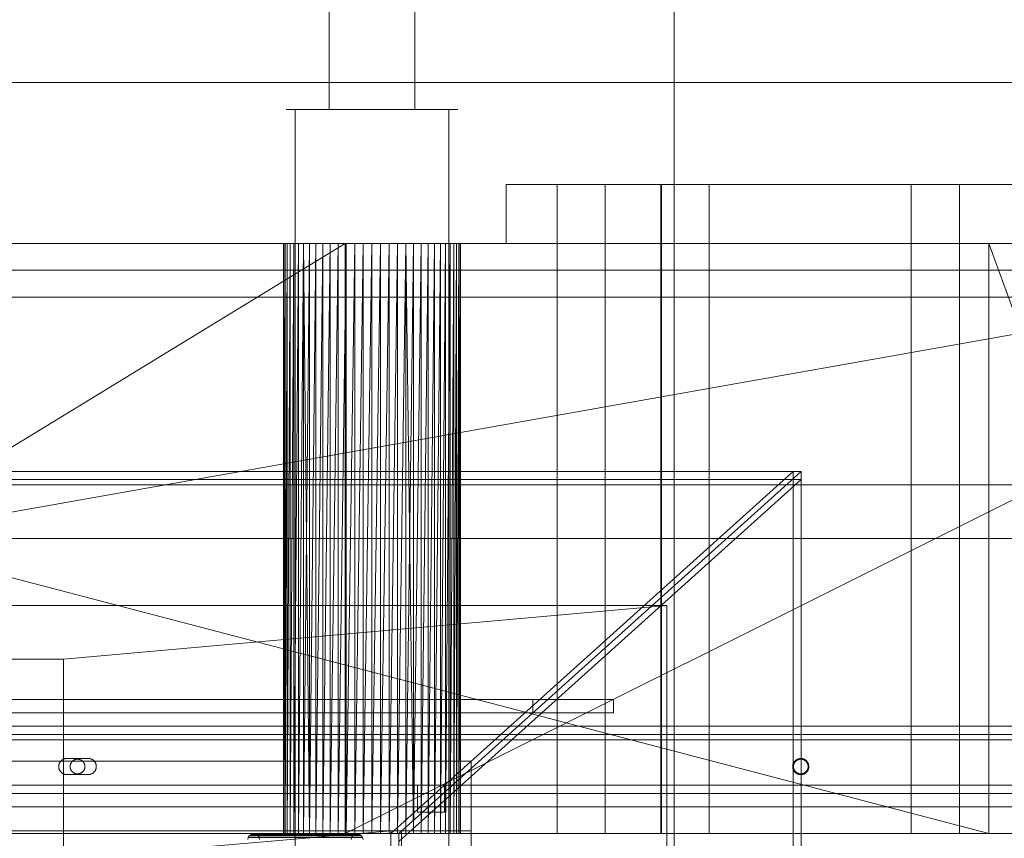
# Model space of a CAD drawing. Header units: millimetres. Extents: x -2233 to 61924, y -68080 to 6847.
# Tile 619 of 656: x 24909 to 25276, y -17792 to -17487. Entities that reach past the tile are written whole.
import ezdxf

# ---------------------------------------------------------------- set-up
doc = ezdxf.new("R2010")
doc.units = ezdxf.units.MM
for name, color, linetype, lineweight in [('COTAS_P', 1, 'Continuous', 0), ('superior_briquetadora', 7, 'Continuous', 0), ('superior_C02-briq', 7, 'Continuous', 0), ('superior_C05', 7, 'Continuous', 0)]:
    doc.layers.add(name, color=color, linetype=linetype, lineweight=lineweight)
doc.dimstyles.new('R19_100', dxfattribs={"dimtxt": 250, "dimasz": 150, "dimexe": 150, "dimexo": 80, "dimgap": 100, "dimtad": 1, "dimtih": 1, "dimtoh": 1, "dimdsep": 46, "dimcen": 0.09, "dimadec": 0, "dimazin": 0, "dimtfac": 1, "dimtdec": 4, "dimtofl": 0, "dimtmove": 0, "dimatfit": 3, "dimfxl": 1, "dimtolj": 1, "dimtzin": 0, "dimarcsym": 0})

# ---------------------------------------------------------------- blocks, each defined once
blk = doc.blocks.new('DIM_R28_34')
at = {"layer": 'COTAS_P'}
for p, q in [((24250.07, -17080), (24400.07, -17035)), ((26750.07, -17080), (26600.07, -17035)), ((24250.07, -17980), (24250.07, -17080)), ((24250.07, -17080), (26750.07, -17080)), ((24250.07, -17080), (24400.07, -17125)), ((26750.07, -17080), (26600.07, -17125)), ((26750.07, -17980), (26750.07, -17080))]:
    blk.add_line(p, q, dxfattribs=at)
blk.add_text('2500 P', height=250, dxfattribs=at).set_placement((25500.07, -16980))

msp = doc.modelspace()

# ---------------------------------------------------------------- linework, layer by layer
at = {"layer": 'superior_briquetadora'}
for p, q in [((25152.685, -17250), (25152.685, -17800)), ((25024.131, -17280), (25024.131, -17520)), ((25056.004, -17280), (25056.004, -17520)), ((23750.067, -17510), (25950.067, -17510)), ((23900.067, -17510), (25800.067, -17510)), ((25011.417, -17520), (25008.07, -17520)), ((25008.07, -17520), (25011.061, -17520)), ((25011.061, -17520), (25019.797, -17520)), ((25020.438, -17520), (25011.417, -17520)), ((25011.417, -17520), (25011.417, -17800)), ((25019.797, -17520), (25032.548, -17520)), ((25033.347, -17520), (25020.438, -17520)), ((25024.131, -17520), (25022.269, -17520)), ((25022.269, -17520), (25023.933, -17520)), ((25023.933, -17520), (25028.792, -17520)), ((25029.149, -17520), (25024.131, -17520)), ((25028.792, -17520), (25035.885, -17520)), ((25036.329, -17520), (25029.149, -17520)), ((25032.548, -17520), (25046.788, -17520)), ((25047.587, -17520), (25033.347, -17520)), ((25035.885, -17520), (25043.806, -17520)), ((25044.25, -17520), (25036.329, -17520)), ((25043.806, -17520), (25050.986, -17520)), ((25051.343, -17520), (25044.25, -17520)), ((25046.788, -17520), (25059.697, -17520)), ((25060.338, -17520), (25047.587, -17520)), ((25050.986, -17520), (25056.004, -17520)), ((25056.202, -17520), (25051.343, -17520)), ((25056.004, -17520), (25057.866, -17520)), ((25057.866, -17520), (25056.202, -17520)), ((25059.697, -17520), (25068.718, -17520)), ((25069.074, -17520), (25060.338, -17520)), ((25068.718, -17520), (25072.065, -17520)), ((25068.718, -17520), (25068.718, -17800)), ((25072.065, -17520), (25069.074, -17520)), ((25090.067, -17548), (25091.234, -17548)), ((25090.067, -17548), (25090.067, -17570)), ((25091.234, -17548), (25094.717, -17548)), ((25094.717, -17548), (25100.465, -17548)), ((25100.465, -17548), (25108.395, -17548)), ((25108.395, -17548), (25118.39, -17548)), ((25109.067, -17790), (25109.067, -17548)), ((25109.959, -17548), (25109.067, -17548)), ((25112.456, -17548), (25109.959, -17548)), ((25116.065, -17548), (25112.456, -17548)), ((25120.07, -17548), (25116.065, -17548)), ((25118.39, -17548), (25130.306, -17548)), ((25123.679, -17548), (25120.07, -17548)), ((25126.176, -17548), (25123.679, -17548)), ((25127.067, -17548), (25126.176, -17548)), ((25127.067, -17790), (25127.067, -17548)), ((25130.306, -17548), (25143.968, -17548)), ((25143.968, -17548), (25159.177, -17548)), ((25147.729, -17790), (25147.729, -17548)), ((25148.621, -17548), (25147.729, -17548)), ((25148.067, -17548), (25148.067, -17790)), ((25149.804, -17548), (25148.067, -17548)), ((25151.118, -17548), (25148.621, -17548)), ((25154.955, -17548), (25149.804, -17548)), ((25154.727, -17548), (25151.118, -17548)), ((25158.732, -17548), (25154.727, -17548)), ((25163.345, -17548), (25154.955, -17548)), ((25162.341, -17548), (25158.732, -17548)), ((25159.177, -17548), (25175.712, -17548)), ((25164.838, -17548), (25162.341, -17548)), ((25174.689, -17548), (25163.345, -17548)), ((25165.729, -17548), (25164.838, -17548)), ((25165.729, -17790), (25165.729, -17548)), ((25188.599, -17548), (25174.689, -17548)), ((25175.712, -17548), (25193.331, -17548)), ((25204.602, -17548), (25188.599, -17548)), ((25193.331, -17548), (25211.777, -17548)), ((25222.154, -17548), (25204.602, -17548)), ((25211.777, -17548), (25230.782, -17548)), ((25240.656, -17548), (25222.154, -17548)), ((25230.782, -17548), (25250.067, -17548)), ((25259.479, -17548), (25240.656, -17548)), ((25241.067, -17790), (25241.067, -17548)), ((25241.959, -17548), (25241.067, -17548)), ((25244.456, -17548), (25241.959, -17548)), ((25248.065, -17548), (25244.456, -17548)), ((25252.07, -17548), (25248.065, -17548)), ((25250.067, -17548), (25269.353, -17548)), ((25255.679, -17548), (25252.07, -17548)), ((25258.176, -17548), (25255.679, -17548)), ((25259.067, -17548), (25258.176, -17548)), ((25259.067, -17790), (25259.067, -17548)), ((25277.981, -17548), (25259.479, -17548)), ((25269.353, -17548), (25288.358, -17548)), ((23750.067, -17570), (25950.067, -17570)), ((23870.067, -17570), (25830.067, -17570)), ((25470.067, -17570), (24230.067, -17790)), ((25470.067, -17570), (24230.067, -17570)), ((25470.067, -17570), (24243.401, -17570)), ((25746.067, -17570), (24243.401, -17570)), ((24430.067, -17570), (25270.067, -17570)), ((24430.067, -17570), (25270.067, -17790)), ((25270.067, -17570), (24663.302, -17570)), ((24666.505, -17570), (25033.63, -17570)), ((25270.067, -17570), (24666.505, -17570)), ((25036.833, -17570), (24666.505, -17570)), ((24669.647, -17570), (25030.488, -17570)), ((24669.647, -17570), (25033.63, -17570)), ((25030.067, -17570), (24670.067, -17570)), ((24670.067, -17790), (25030.067, -17570)), ((24672.696, -17570), (25027.439, -17570)), ((24672.696, -17570), (25030.488, -17570)), ((24675.624, -17570), (25024.511, -17570)), ((25027.439, -17570), (24675.624, -17570)), ((24678.401, -17570), (25019.133, -17570)), ((24678.401, -17570), (25021.734, -17570)), ((24678.401, -17570), (25024.511, -17570)), ((24681.002, -17570), (25019.133, -17570)), ((24683.402, -17570), (25016.733, -17570)), ((25019.133, -17570), (24683.402, -17570)), ((24685.577, -17570), (25014.558, -17570)), ((25016.733, -17570), (24685.577, -17570)), ((24687.506, -17570), (25030.067, -17570)), ((24687.506, -17570), (25012.629, -17570)), ((24687.506, -17570), (25010.964, -17570)), ((24687.506, -17570), (25014.558, -17570)), ((24689.171, -17570), (25010.964, -17570)), ((24690.556, -17570), (25010.964, -17570)), ((24690.556, -17570), (25009.579, -17570)), ((25008.488, -17570), (24690.556, -17570)), ((24691.647, -17570), (25008.488, -17570)), ((25007.702, -17570), (24691.647, -17570)), ((24691.647, -17570), (25009.579, -17570)), ((24692.433, -17570), (25007.702, -17570)), ((24692.909, -17570), (25007.702, -17570)), ((24692.909, -17570), (25007.226, -17570)), ((25007.067, -17570), (24692.909, -17570)), ((24693.067, -17570), (25007.067, -17570)), ((24693.067, -17570), (25007.226, -17570)), ((25007.226, -17570), (25007.067, -17790)), ((25007.067, -17570), (25007.067, -17790)), ((25007.226, -17570), (25007.067, -17570)), ((25007.226, -17570), (25007.226, -17790)), ((25007.702, -17790), (25007.226, -17570)), ((25007.702, -17570), (25007.226, -17570)), ((25007.226, -17790), (25007.702, -17570)), ((25008.488, -17570), (25007.702, -17790)), ((25007.702, -17570), (25007.702, -17790)), ((25008.488, -17570), (25007.702, -17570)), ((25009.579, -17570), (25008.488, -17790)), ((25008.488, -17790), (25008.488, -17570)), ((25009.579, -17570), (25008.488, -17570)), ((25010.964, -17570), (25009.579, -17790)), ((25009.579, -17790), (25009.579, -17570)), ((25010.964, -17570), (25009.579, -17570)), ((25012.629, -17570), (25010.964, -17790)), ((25010.964, -17790), (25010.964, -17570)), ((25012.629, -17570), (25010.964, -17570)), ((25014.558, -17570), (25012.629, -17790)), ((25012.629, -17790), (25012.629, -17570)), ((25014.558, -17570), (25012.629, -17570)), ((25012.629, -17570), (25030.067, -17570)), ((25014.558, -17570), (25014.558, -17790)), ((25016.733, -17790), (25014.558, -17570)), ((25016.733, -17570), (25014.558, -17570)), ((25030.067, -17570), (25014.558, -17570)), ((25014.558, -17790), (25016.733, -17570)), ((25019.133, -17570), (25016.733, -17790)), ((25016.733, -17570), (25016.733, -17790)), ((25019.133, -17570), (25016.733, -17570)), ((25016.733, -17570), (25030.067, -17570)), ((25021.734, -17570), (25019.133, -17790)), ((25019.133, -17790), (25019.133, -17570)), ((25021.734, -17570), (25019.133, -17570)), ((25019.133, -17570), (25030.067, -17570)), ((25024.511, -17570), (25021.734, -17790)), ((25021.734, -17790), (25021.734, -17570)), ((25024.511, -17570), (25021.734, -17570)), ((25021.734, -17570), (25030.067, -17570)), ((25027.439, -17570), (25024.511, -17790)), ((25024.511, -17790), (25024.511, -17570)), ((25027.439, -17570), (25024.511, -17570)), ((25024.511, -17570), (25030.067, -17570)), ((25030.488, -17570), (25027.439, -17790)), ((25027.439, -17570), (25027.439, -17790)), ((25030.488, -17570), (25027.439, -17570)), ((25027.439, -17570), (25030.067, -17570)), ((25470.067, -17570), (25030.067, -17570)), ((25030.067, -17570), (25030.067, -17790)), ((25030.488, -17570), (25030.067, -17570)), ((25033.63, -17570), (25030.067, -17570)), ((25036.833, -17570), (25030.067, -17570)), ((25040.067, -17570), (25030.067, -17570)), ((25043.302, -17570), (25030.067, -17570)), ((25046.505, -17570), (25030.067, -17570)), ((25049.647, -17570), (25030.067, -17570)), ((25052.696, -17570), (25030.067, -17570)), ((25055.624, -17570), (25030.067, -17570)), ((25058.401, -17570), (25030.067, -17570)), ((25061.002, -17570), (25030.067, -17570)), ((25063.402, -17570), (25030.067, -17570)), ((25065.577, -17570), (25030.067, -17570)), ((25350.067, -17570), (25030.067, -17570)), ((25470.067, -17570), (25030.067, -17790)), ((25033.63, -17570), (25030.488, -17790)), ((25030.488, -17570), (25030.488, -17790)), ((25033.63, -17570), (25030.488, -17570)), ((25036.833, -17570), (25033.63, -17790)), ((25033.63, -17570), (25033.63, -17790)), ((25036.833, -17570), (25033.63, -17570)), ((25040.067, -17570), (25036.833, -17790)), ((25036.833, -17570), (25036.833, -17790)), ((25040.067, -17570), (25036.833, -17570)), ((25036.833, -17570), (25270.067, -17570)), ((25043.302, -17570), (25040.067, -17790)), ((25040.067, -17570), (25040.067, -17790)), ((25043.302, -17570), (25040.067, -17570)), ((25040.067, -17570), (25270.067, -17570)), ((25046.505, -17570), (25043.302, -17790)), ((25043.302, -17570), (25043.302, -17790)), ((25046.505, -17570), (25043.302, -17570)), ((25043.302, -17570), (25270.067, -17570)), ((25049.647, -17570), (25046.505, -17790)), ((25046.505, -17570), (25046.505, -17790)), ((25049.647, -17570), (25046.505, -17570)), ((25046.505, -17570), (25270.067, -17570)), ((25052.696, -17570), (25049.647, -17790)), ((25049.647, -17570), (25049.647, -17790)), ((25052.696, -17570), (25049.647, -17570)), ((25049.647, -17570), (25270.067, -17570)), ((25055.624, -17570), (25052.696, -17790)), ((25052.696, -17570), (25052.696, -17790)), ((25055.624, -17570), (25052.696, -17570)), ((25052.696, -17570), (25270.067, -17570)), ((25052.696, -17570), (25055.624, -17790)), ((25058.401, -17570), (25055.624, -17790)), ((25055.624, -17570), (25055.624, -17790)), ((25058.401, -17570), (25055.624, -17570)), ((25055.624, -17570), (25270.067, -17570)), ((25061.002, -17570), (25058.401, -17790)), ((25058.401, -17570), (25058.401, -17790)), ((25061.002, -17570), (25058.401, -17570)), ((25058.401, -17570), (25270.067, -17570)), ((25063.402, -17570), (25061.002, -17790)), ((25061.002, -17570), (25061.002, -17790)), ((25063.402, -17570), (25061.002, -17570)), ((25061.002, -17570), (25270.067, -17570)), ((25065.577, -17570), (25063.402, -17790)), ((25063.402, -17570), (25063.402, -17790)), ((25065.577, -17570), (25063.402, -17570)), ((25063.402, -17570), (25270.067, -17570)), ((25067.506, -17570), (25065.577, -17790)), ((25065.577, -17790), (25065.577, -17570)), ((25067.506, -17570), (25065.577, -17570)), ((25065.577, -17570), (25270.067, -17570)), ((25065.577, -17570), (25350.067, -17570)), ((25069.171, -17570), (25067.506, -17790)), ((25067.506, -17790), (25067.506, -17570)), ((25069.171, -17570), (25067.506, -17570)), ((25067.506, -17570), (25270.067, -17570)), ((25067.506, -17570), (25350.067, -17570)), ((25070.556, -17570), (25069.171, -17790)), ((25069.171, -17790), (25069.171, -17570)), ((25070.556, -17570), (25069.171, -17570)), ((25069.171, -17570), (25270.067, -17570)), ((25069.171, -17570), (25350.067, -17570)), ((25071.647, -17570), (25070.556, -17790)), ((25070.556, -17790), (25070.556, -17570)), ((25071.647, -17570), (25070.556, -17570)), ((25070.556, -17570), (25270.067, -17570)), ((25070.556, -17570), (25350.067, -17570)), ((25072.433, -17570), (25071.647, -17790)), ((25071.647, -17790), (25071.647, -17570)), ((25072.433, -17570), (25071.647, -17570)), ((25071.647, -17570), (25270.067, -17570)), ((25071.647, -17570), (25350.067, -17570)), ((25072.909, -17570), (25072.433, -17790)), ((25072.433, -17790), (25072.433, -17570)), ((25072.909, -17570), (25072.433, -17570)), ((25072.433, -17570), (25270.067, -17570)), ((25073.067, -17570), (25072.909, -17790)), ((25072.909, -17790), (25072.909, -17570)), ((25073.067, -17570), (25072.909, -17570)), ((25072.909, -17570), (25270.067, -17570)), ((25073.067, -17790), (25073.067, -17570)), ((25270.067, -17570), (25073.067, -17570)), ((25090.067, -17570), (25091.234, -17570)), ((25091.234, -17570), (25094.717, -17570)), ((25094.717, -17570), (25100.465, -17570)), ((25100.465, -17570), (25108.395, -17570)), ((25108.395, -17570), (25118.39, -17570)), ((25118.39, -17570), (25130.306, -17570)), ((25130.306, -17570), (25143.968, -17570)), ((25143.968, -17570), (25159.177, -17570)), ((25159.177, -17570), (25175.712, -17570)), ((25175.712, -17570), (25193.331, -17570)), ((25193.331, -17570), (25211.777, -17570)), ((25211.777, -17570), (25230.782, -17570)), ((25230.782, -17570), (25250.067, -17570)), ((25250.067, -17570), (25269.353, -17570)), ((25269.353, -17570), (25288.358, -17570)), ((25270.067, -17570), (25350.067, -17570)), ((25270.067, -17790), (25270.067, -17570)), ((25270.067, -17570), (25350.067, -17790)), ((23900.067, -17580), (25800.067, -17580)), ((23900.067, -17590), (25800.067, -17590)), ((24500.067, -17655), (25200.067, -17655)), ((25047.067, -17790), (25197.067, -17655)), ((25050.067, -17790), (25200.067, -17655)), ((25197.067, -17655), (25197.067, -18305)), ((25200.067, -17655), (25197.067, -17655)), ((25200.067, -17655), (25200.067, -18305)), ((25200.067, -17655), (25200.067, -17658)), ((24500.067, -17658), (25200.067, -17658)), ((25200.067, -17658), (25050.067, -17793)), ((23900.067, -17660), (25800.067, -17660)), ((25950.067, -17680), (23750.067, -17680)), ((24150.067, -17680), (25950.067, -17680)), ((24150.067, -17680), (25800.067, -17680)), ((24570.067, -17740), (25130.067, -17740)), ((25100.067, -17745), (25100.067, -17740)), ((25100.067, -17740), (25130.067, -17740)), ((25130.067, -17740), (25130.067, -17745)), ((25130.067, -17745), (24570.067, -17745)), ((25130.067, -17745), (25100.067, -17745)), ((24623.067, -17763), (25077.067, -17763)), ((25077.067, -17763), (25077.067, -17789)), ((25057.067, -17782), (25057.067, -17772)), ((25057.067, -17772), (25067.067, -17772)), ((25067.067, -17772), (25067.067, -17782)), ((25067.067, -17782), (25057.067, -17782)), ((25830.067, -17790), (23870.067, -17790)), ((23954.067, -17790), (25456.734, -17790)), ((24230.067, -17790), (25470.067, -17790)), ((24230.067, -17790), (25456.734, -17790)), ((24430.067, -17790), (25036.833, -17790)), ((25270.067, -17790), (24430.067, -17790)), ((24430.067, -17790), (25033.63, -17790)), ((25077.067, -17789), (24623.067, -17789)), ((25050.067, -17790), (24650.067, -17790)), ((25047.067, -17789), (24653.067, -17789)), ((24663.302, -17790), (25033.63, -17790)), ((25030.488, -17790), (24666.505, -17790)), ((25033.63, -17790), (24666.505, -17790)), ((25027.439, -17790), (24669.647, -17790)), ((25030.488, -17790), (24669.647, -17790)), ((24670.067, -17790), (25030.067, -17790)), ((24672.696, -17790), (25024.511, -17790)), ((25027.439, -17790), (24672.696, -17790)), ((25021.734, -17790), (24675.624, -17790)), ((25024.511, -17790), (24675.624, -17790)), ((25021.734, -17790), (24678.401, -17790)), ((25016.733, -17790), (24681.002, -17790)), ((25019.133, -17790), (24681.002, -17790)), ((25021.734, -17790), (24681.002, -17790)), ((24683.402, -17790), (25014.558, -17790)), ((25016.733, -17790), (24683.402, -17790)), ((24685.577, -17790), (25012.629, -17790)), ((25014.558, -17790), (24685.577, -17790)), ((24687.506, -17790), (25012.629, -17790)), ((25010.964, -17790), (24687.506, -17790)), ((24687.506, -17790), (25030.067, -17790)), ((24689.171, -17790), (25010.964, -17790)), ((25009.579, -17790), (24689.171, -17790)), ((24690.556, -17790), (25009.579, -17790)), ((25008.488, -17790), (24690.556, -17790)), ((25008.488, -17790), (24691.647, -17790)), ((24692.433, -17790), (25008.488, -17790)), ((25007.702, -17790), (24692.433, -17790)), ((25007.226, -17790), (24692.433, -17790)), ((25007.226, -17790), (24692.909, -17790)), ((24692.909, -17790), (25007.067, -17790)), ((24693.067, -17790), (25007.226, -17790)), ((25007.067, -17790), (24693.067, -17790)), ((24965.067, -17796), (25047.067, -17789)), ((24993.987, -17791.5), (24993.757, -17792.224)), ((24994.352, -17790.879), (24993.987, -17791.5)), ((24993.987, -17791.5), (25032.554, -17791.5)), ((24994.828, -17790.402), (24994.352, -17790.879)), ((24994.352, -17790.879), (25032.92, -17790.879)), ((24995.382, -17790.102), (24994.828, -17790.402)), ((24994.828, -17790.402), (25033.395, -17790.402)), ((24995.977, -17790), (24995.382, -17790.102)), ((24995.382, -17790.102), (25033.95, -17790.102)), ((24996.572, -17790.102), (24995.977, -17790)), ((24995.977, -17790), (25034.545, -17790)), ((24997.126, -17790.402), (24996.572, -17790.102)), ((24996.572, -17790.102), (25035.139, -17790.102)), ((24997.602, -17790.879), (24997.126, -17790.402)), ((24997.126, -17790.402), (25035.694, -17790.402)), ((24997.968, -17791.5), (24997.602, -17790.879)), ((24997.602, -17790.879), (25036.17, -17790.879)), ((24998.197, -17792.224), (24997.968, -17791.5)), ((24997.968, -17791.5), (25036.535, -17791.5)), ((25007.067, -17790), (25007.226, -17790)), ((25007.226, -17790), (25007.702, -17790)), ((25007.702, -17790), (25008.488, -17790)), ((25008.488, -17790), (25009.579, -17790)), ((25009.579, -17790), (25010.964, -17790)), ((25010.964, -17790), (25012.629, -17790)), ((25012.629, -17790), (25014.558, -17790)), ((25012.629, -17790), (25030.067, -17790)), ((25014.558, -17790), (25016.733, -17790)), ((25014.558, -17790), (25030.067, -17790)), ((25016.733, -17790), (25019.133, -17790)), ((25016.733, -17790), (25030.067, -17790)), ((25019.133, -17790), (25021.734, -17790)), ((25019.133, -17790), (25030.067, -17790)), ((25021.734, -17790), (25024.511, -17790)), ((25021.734, -17790), (25030.067, -17790)), ((25024.511, -17790), (25027.439, -17790)), ((25024.511, -17790), (25030.067, -17790)), ((25027.439, -17790), (25030.488, -17790)), ((25027.439, -17790), (25030.067, -17790)), ((25030.067, -17790), (25470.067, -17790)), ((25350.067, -17790), (25030.067, -17790)), ((25063.402, -17790), (25030.067, -17790)), ((25030.067, -17790), (25065.577, -17790)), ((25061.002, -17790), (25030.067, -17790)), ((25058.401, -17790), (25030.067, -17790)), ((25055.624, -17790), (25030.067, -17790)), ((25052.696, -17790), (25030.067, -17790)), ((25049.647, -17790), (25030.067, -17790)), ((25046.505, -17790), (25030.067, -17790)), ((25043.302, -17790), (25030.067, -17790)), ((25040.067, -17790), (25030.067, -17790)), ((25036.833, -17790), (25030.067, -17790)), ((25033.63, -17790), (25030.067, -17790)), ((25030.488, -17790), (25030.067, -17790)), ((25030.488, -17790), (25033.63, -17790)), ((25032.325, -17792.224), (25032.554, -17791.5)), ((25032.554, -17791.5), (25032.92, -17790.879)), ((25032.92, -17790.879), (25033.395, -17790.402)), ((25033.395, -17790.402), (25033.95, -17790.102)), ((25033.63, -17790), (25036.833, -17790)), ((25033.95, -17790.102), (25034.545, -17790)), ((25034.545, -17790), (25035.139, -17790.102)), ((25035.139, -17790.102), (25035.694, -17790.402)), ((25035.694, -17790.402), (25036.17, -17790.879)), ((25036.17, -17790.879), (25036.535, -17791.5)), ((25036.535, -17791.5), (25036.764, -17792.224)), ((25036.833, -17790), (25040.067, -17790)), ((25270.067, -17790), (25036.833, -17790)), ((25040.067, -17790), (25043.302, -17790)), ((25270.067, -17790), (25040.067, -17790)), ((25043.302, -17790), (25046.505, -17790)), ((25270.067, -17790), (25043.302, -17790)), ((25046.505, -17790), (25049.647, -17790)), ((25270.067, -17790), (25046.505, -17790)), ((25047.067, -17789), (25047.067, -17793)), ((25047.067, -18170), (25047.067, -17790)), ((25050.067, -17790), (25047.067, -17790)), ((25049.647, -17790), (25052.696, -17790)), ((25270.067, -17790), (25049.647, -17790)), ((25050.067, -18170), (25050.067, -17790)), ((25050.067, -17790), (25050.067, -17793)), ((25051.067, -18171), (25051.067, -17789)), ((25051.067, -17789), (25077.067, -17789)), ((25052.696, -17790), (25055.624, -17790)), ((25270.067, -17790), (25052.696, -17790)), ((25055.624, -17790), (25058.401, -17790)), ((25270.067, -17790), (25055.624, -17790)), ((25058.401, -17790), (25061.002, -17790)), ((25270.067, -17790), (25058.401, -17790)), ((25061.002, -17790), (25063.402, -17790)), ((25270.067, -17790), (25061.002, -17790)), ((25063.402, -17790), (25065.577, -17790)), ((25270.067, -17790), (25063.402, -17790)), ((25065.577, -17790), (25067.506, -17790)), ((25350.067, -17790), (25065.577, -17790)), ((25270.067, -17790), (25065.577, -17790)), ((25067.506, -17790), (25069.171, -17790)), ((25350.067, -17790), (25067.506, -17790)), ((25270.067, -17790), (25067.506, -17790)), ((25069.171, -17790), (25070.556, -17790)), ((25350.067, -17790), (25069.171, -17790)), ((25270.067, -17790), (25069.171, -17790)), ((25070.556, -17790), (25071.647, -17790)), ((25350.067, -17790), (25070.556, -17790)), ((25270.067, -17790), (25070.556, -17790)), ((25071.647, -17790), (25072.433, -17790)), ((25071.647, -17790), (25350.067, -17790)), ((25270.067, -17790), (25071.647, -17790)), ((25072.433, -17790), (25072.909, -17790)), ((25270.067, -17790), (25072.433, -17790)), ((25072.909, -17790), (25073.067, -17790)), ((25270.067, -17790), (25072.909, -17790)), ((25270.067, -17790), (25073.067, -17790)), ((25077.067, -17789), (25077.067, -18171)), ((25109.959, -17790), (25109.067, -17790)), ((25112.456, -17790), (25109.959, -17790)), ((25116.065, -17790), (25112.456, -17790)), ((25120.07, -17790), (25116.065, -17790)), ((25123.679, -17790), (25120.07, -17790)), ((25126.176, -17790), (25123.679, -17790)), ((25127.067, -17790), (25126.176, -17790)), ((25148.621, -17790), (25147.729, -17790)), ((25149.804, -17790), (25148.067, -17790)), ((25151.118, -17790), (25148.621, -17790)), ((25154.955, -17790), (25149.804, -17790)), ((25154.727, -17790), (25151.118, -17790)), ((25158.732, -17790), (25154.727, -17790)), ((25163.345, -17790), (25154.955, -17790)), ((25162.341, -17790), (25158.732, -17790)), ((25164.838, -17790), (25162.341, -17790)), ((25174.689, -17790), (25163.345, -17790)), ((25165.729, -17790), (25164.838, -17790)), ((25188.599, -17790), (25174.689, -17790)), ((25204.602, -17790), (25188.599, -17790)), ((25222.154, -17790), (25204.602, -17790)), ((25240.656, -17790), (25222.154, -17790)), ((25259.479, -17790), (25240.656, -17790)), ((25241.959, -17790), (25241.067, -17790)), ((25244.456, -17790), (25241.959, -17790)), ((25248.065, -17790), (25244.456, -17790)), ((25252.07, -17790), (25248.065, -17790)), ((25255.679, -17790), (25252.07, -17790)), ((25258.176, -17790), (25255.679, -17790)), ((25259.067, -17790), (25258.176, -17790)), ((25277.981, -17790), (25259.479, -17790)), ((25350.067, -17790), (25270.067, -17790))]:
    msp.add_line(p, q, dxfattribs=at)
at = {"layer": 'superior_C02-briq'}
for p, q in [((24550.067, -17705), (25150.067, -17705)), ((24925.067, -17725), (25150.067, -17705)), ((25150.067, -17705), (25150.067, -18255)), ((24925.067, -17725), (24775.067, -17725)), ((24925.067, -18275), (24925.067, -17725))]:
    msp.add_line(p, q, dxfattribs=at)
at = {"layer": 'superior_C05'}
for p, q in [((24310.067, -17750), (26690.067, -17750)), ((24300.067, -17755), (26700.067, -17755)), ((24310.067, -17753), (26690.067, -17753)), ((24310.067, -17755), (26690.067, -17755)), ((24900.317, -17755), (25499.567, -17755)), ((24924.628, -17762.521), (24924.506, -17762.609)), ((24924.753, -17762.44), (24924.628, -17762.521)), ((24924.883, -17762.365), (24924.753, -17762.44)), ((24925.016, -17762.297), (24924.883, -17762.365)), ((24925.152, -17762.236), (24925.016, -17762.297)), ((24925.291, -17762.181), (24925.152, -17762.236)), ((24925.433, -17762.133), (24925.291, -17762.181)), ((24925.577, -17762.093), (24925.433, -17762.133)), ((24925.723, -17762.059), (24925.577, -17762.093)), ((24925.87, -17762.034), (24925.723, -17762.059)), ((24926.019, -17762.015), (24925.87, -17762.034)), ((24926.168, -17762.004), (24926.019, -17762.015)), ((24926.317, -17762), (24926.168, -17762.004)), ((24926.317, -17762), (24934.317, -17762)), ((24929.186, -17762.493), (24929.063, -17762.553)), ((24929.313, -17762.44), (24929.186, -17762.493)), ((24929.442, -17762.393), (24929.313, -17762.44)), ((24929.573, -17762.353), (24929.442, -17762.393)), ((24929.706, -17762.319), (24929.573, -17762.353)), ((24929.84, -17762.292), (24929.706, -17762.319)), ((24929.976, -17762.271), (24929.84, -17762.292)), ((24930.112, -17762.258), (24929.976, -17762.271)), ((24930.249, -17762.251), (24930.112, -17762.258)), ((24930.386, -17762.251), (24930.249, -17762.251)), ((24930.523, -17762.258), (24930.386, -17762.251)), ((24930.659, -17762.271), (24930.523, -17762.258)), ((24930.795, -17762.292), (24930.659, -17762.271)), ((24930.929, -17762.319), (24930.795, -17762.292)), ((24931.062, -17762.353), (24930.929, -17762.319)), ((24931.193, -17762.393), (24931.062, -17762.353)), ((24931.322, -17762.44), (24931.193, -17762.393)), ((24931.449, -17762.493), (24931.322, -17762.44)), ((24931.572, -17762.553), (24931.449, -17762.493)), ((24934.317, -17762), (24934.465, -17762.004)), ((24934.612, -17762.014), (24934.465, -17762.004)), ((24934.758, -17762.032), (24934.612, -17762.014)), ((24934.903, -17762.058), (24934.758, -17762.032)), ((24935.046, -17762.09), (24934.903, -17762.058)), ((24935.188, -17762.129), (24935.046, -17762.09)), ((24935.328, -17762.175), (24935.188, -17762.129)), ((24935.466, -17762.228), (24935.328, -17762.175)), ((24935.6, -17762.288), (24935.466, -17762.228)), ((24935.732, -17762.354), (24935.6, -17762.288)), ((24935.86, -17762.427), (24935.732, -17762.354)), ((24935.984, -17762.506), (24935.86, -17762.427)), ((24936.105, -17762.59), (24935.984, -17762.506)), ((25198.315, -17762.48), (25198.191, -17762.564)), ((25198.442, -17762.402), (25198.315, -17762.48)), ((25198.574, -17762.33), (25198.442, -17762.402)), ((25198.709, -17762.265), (25198.574, -17762.33)), ((25198.811, -17762.493), (25198.688, -17762.553)), ((25198.846, -17762.207), (25198.709, -17762.265)), ((25198.938, -17762.44), (25198.811, -17762.493)), ((25198.987, -17762.156), (25198.846, -17762.207)), ((25199.067, -17762.393), (25198.938, -17762.44)), ((25199.13, -17762.112), (25198.987, -17762.156)), ((25199.198, -17762.353), (25199.067, -17762.393)), ((25199.275, -17762.075), (25199.13, -17762.112)), ((25199.331, -17762.319), (25199.198, -17762.353)), ((25199.422, -17762.046), (25199.275, -17762.075)), ((25199.465, -17762.292), (25199.331, -17762.319)), ((25199.569, -17762.023), (25199.422, -17762.046)), ((25199.601, -17762.271), (25199.465, -17762.292)), ((25199.718, -17762.008), (25199.569, -17762.023)), ((25199.737, -17762.258), (25199.601, -17762.271)), ((25199.868, -17762.001), (25199.718, -17762.008)), ((25199.874, -17762.251), (25199.737, -17762.258)), ((25200.017, -17762.001), (25199.868, -17762.001)), ((25200.011, -17762.251), (25199.874, -17762.251)), ((25200.148, -17762.258), (25200.011, -17762.251)), ((25200.167, -17762.008), (25200.017, -17762.001)), ((25200.284, -17762.271), (25200.148, -17762.258)), ((25200.316, -17762.023), (25200.167, -17762.008)), ((25200.42, -17762.292), (25200.284, -17762.271)), ((25200.463, -17762.046), (25200.316, -17762.023)), ((25200.554, -17762.319), (25200.42, -17762.292)), ((25200.61, -17762.075), (25200.463, -17762.046)), ((25200.687, -17762.353), (25200.554, -17762.319)), ((25200.755, -17762.112), (25200.61, -17762.075)), ((25200.818, -17762.393), (25200.687, -17762.353)), ((25200.898, -17762.156), (25200.755, -17762.112)), ((25200.947, -17762.44), (25200.818, -17762.393)), ((25201.039, -17762.207), (25200.898, -17762.156)), ((25201.074, -17762.493), (25200.947, -17762.44)), ((25201.176, -17762.265), (25201.039, -17762.207)), ((25201.197, -17762.553), (25201.074, -17762.493)), ((25201.311, -17762.33), (25201.176, -17762.265)), ((25201.442, -17762.402), (25201.311, -17762.33)), ((25201.57, -17762.48), (25201.442, -17762.402)), ((25201.694, -17762.564), (25201.57, -17762.48)), ((24923.326, -17764.776), (24923.318, -17764.925)), ((24923.318, -17764.925), (24923.318, -17765.075)), ((24923.318, -17765.075), (24923.326, -17765.224)), ((24923.341, -17764.627), (24923.326, -17764.776)), ((24923.326, -17765.224), (24923.341, -17765.373)), ((24923.363, -17764.479), (24923.341, -17764.627)), ((24923.341, -17765.373), (24923.363, -17765.521)), ((24923.393, -17764.332), (24923.363, -17764.479)), ((24923.363, -17765.521), (24923.393, -17765.668)), ((24923.43, -17764.187), (24923.393, -17764.332)), ((24923.393, -17765.668), (24923.43, -17765.813)), ((24923.474, -17764.045), (24923.43, -17764.187)), ((24923.43, -17765.813), (24923.474, -17765.955)), ((24923.525, -17763.904), (24923.474, -17764.045)), ((24923.474, -17765.955), (24923.525, -17766.096)), ((24923.583, -17763.766), (24923.525, -17763.904)), ((24923.525, -17766.096), (24923.583, -17766.234)), ((24923.648, -17763.631), (24923.583, -17763.766)), ((24923.719, -17763.5), (24923.648, -17763.631)), ((24923.797, -17763.372), (24923.719, -17763.5)), ((24923.882, -17763.249), (24923.797, -17763.372)), ((24923.972, -17763.13), (24923.882, -17763.249)), ((24924.068, -17763.015), (24923.972, -17763.13)), ((24924.17, -17762.905), (24924.068, -17763.015)), ((24924.277, -17762.801), (24924.17, -17762.905)), ((24924.389, -17762.702), (24924.277, -17762.801)), ((24924.506, -17762.609), (24924.389, -17762.702)), ((24927.571, -17764.863), (24927.567, -17765)), ((24927.567, -17765), (24927.571, -17765.137)), ((24927.581, -17764.726), (24927.571, -17764.863)), ((24927.571, -17765.137), (24927.581, -17765.274)), ((24927.598, -17764.59), (24927.581, -17764.726)), ((24927.581, -17765.274), (24927.598, -17765.41)), ((24927.622, -17764.455), (24927.598, -17764.59)), ((24927.598, -17765.41), (24927.622, -17765.545)), ((24927.653, -17764.321), (24927.622, -17764.455)), ((24927.622, -17765.545), (24927.653, -17765.679)), ((24927.69, -17764.189), (24927.653, -17764.321)), ((24927.653, -17765.679), (24927.69, -17765.811)), ((24927.733, -17764.059), (24927.69, -17764.189)), ((24927.69, -17765.811), (24927.733, -17765.941)), ((24927.783, -17763.932), (24927.733, -17764.059)), ((24927.733, -17765.941), (24927.783, -17766.068)), ((24927.84, -17763.807), (24927.783, -17763.932)), ((24927.783, -17766.068), (24927.84, -17766.193)), ((24927.902, -17763.685), (24927.84, -17763.807)), ((24927.84, -17766.193), (24927.902, -17766.315)), ((24927.971, -17763.566), (24927.902, -17763.685)), ((24928.045, -17763.451), (24927.971, -17763.566)), ((24928.125, -17763.34), (24928.045, -17763.451)), ((24928.211, -17763.232), (24928.125, -17763.34)), ((24928.302, -17763.13), (24928.211, -17763.232)), ((24928.397, -17763.031), (24928.302, -17763.13)), ((24928.498, -17762.938), (24928.397, -17763.031)), ((24928.603, -17762.85), (24928.498, -17762.938)), ((24928.712, -17762.767), (24928.603, -17762.85)), ((24928.825, -17762.69), (24928.712, -17762.767)), ((24928.942, -17762.618), (24928.825, -17762.69)), ((24929.063, -17762.553), (24928.942, -17762.618)), ((24931.692, -17762.618), (24931.572, -17762.553)), ((24931.809, -17762.69), (24931.692, -17762.618)), ((24931.923, -17762.767), (24931.809, -17762.69)), ((24932.032, -17762.85), (24931.923, -17762.767)), ((24932.137, -17762.938), (24932.032, -17762.85)), ((24932.238, -17763.031), (24932.137, -17762.938)), ((24932.333, -17763.13), (24932.238, -17763.031)), ((24932.424, -17763.232), (24932.333, -17763.13)), ((24932.51, -17763.34), (24932.424, -17763.232)), ((24932.59, -17763.451), (24932.51, -17763.34)), ((24932.664, -17763.566), (24932.59, -17763.451)), ((24932.733, -17763.685), (24932.664, -17763.566)), ((24932.795, -17763.807), (24932.733, -17763.685)), ((24932.733, -17766.315), (24932.795, -17766.193)), ((24932.852, -17763.932), (24932.795, -17763.807)), ((24932.795, -17766.193), (24932.852, -17766.068)), ((24932.902, -17764.059), (24932.852, -17763.932)), ((24932.852, -17766.068), (24932.902, -17765.941)), ((24932.945, -17764.189), (24932.902, -17764.059)), ((24932.902, -17765.941), (24932.945, -17765.811)), ((24932.982, -17764.321), (24932.945, -17764.189)), ((24932.945, -17765.811), (24932.982, -17765.679)), ((24933.013, -17764.455), (24932.982, -17764.321)), ((24932.982, -17765.679), (24933.013, -17765.545)), ((24933.037, -17764.59), (24933.013, -17764.455)), ((24933.013, -17765.545), (24933.037, -17765.41)), ((24933.054, -17764.726), (24933.037, -17764.59)), ((24933.037, -17765.41), (24933.054, -17765.274)), ((24933.064, -17764.863), (24933.054, -17764.726)), ((24933.054, -17765.274), (24933.064, -17765.137)), ((24933.067, -17765), (24933.064, -17764.863)), ((24933.067, -17765), (24933.064, -17765.137)), ((24936.221, -17762.681), (24936.105, -17762.59)), ((24936.332, -17762.777), (24936.221, -17762.681)), ((24936.439, -17762.879), (24936.332, -17762.777)), ((24936.54, -17762.985), (24936.439, -17762.879)), ((24936.637, -17763.097), (24936.54, -17762.985)), ((24936.727, -17763.213), (24936.637, -17763.097)), ((24936.812, -17763.333), (24936.727, -17763.213)), ((24936.891, -17763.458), (24936.812, -17763.333)), ((24936.963, -17763.586), (24936.891, -17763.458)), ((24937.029, -17763.717), (24936.963, -17763.586)), ((24937.089, -17763.852), (24937.029, -17763.717)), ((24937.029, -17766.283), (24937.089, -17766.148)), ((24937.142, -17763.989), (24937.089, -17763.852)), ((24937.089, -17766.148), (24937.142, -17766.011)), ((24937.188, -17764.129), (24937.142, -17763.989)), ((24937.142, -17766.011), (24937.188, -17765.871)), ((24937.228, -17764.271), (24937.188, -17764.129)), ((24937.188, -17765.871), (24937.228, -17765.729)), ((24937.26, -17764.415), (24937.228, -17764.271)), ((24937.228, -17765.729), (24937.26, -17765.585)), ((24937.285, -17764.56), (24937.26, -17764.415)), ((24937.26, -17765.585), (24937.285, -17765.44)), ((24937.303, -17764.706), (24937.285, -17764.56)), ((24937.285, -17765.44), (24937.303, -17765.294)), ((24937.314, -17764.853), (24937.303, -17764.706)), ((24937.303, -17765.294), (24937.314, -17765.147)), ((24937.317, -17765), (24937.314, -17764.853)), ((24937.317, -17765), (24937.314, -17765.147)), ((25196.946, -17764.85), (25196.942, -17765)), ((25196.942, -17765), (25196.946, -17765.15)), ((25196.957, -17764.701), (25196.946, -17764.85)), ((25196.946, -17765.15), (25196.957, -17765.299)), ((25196.976, -17764.553), (25196.957, -17764.701)), ((25196.957, -17765.299), (25196.976, -17765.447)), ((25197.002, -17764.406), (25196.976, -17764.553)), ((25196.976, -17765.447), (25197.002, -17765.594)), ((25197.035, -17764.26), (25197.002, -17764.406)), ((25197.002, -17765.594), (25197.035, -17765.74)), ((25197.076, -17764.116), (25197.035, -17764.26)), ((25197.035, -17765.74), (25197.076, -17765.884)), ((25197.123, -17763.974), (25197.076, -17764.116)), ((25197.076, -17765.884), (25197.123, -17766.026)), ((25197.178, -17763.835), (25197.123, -17763.974)), ((25197.123, -17766.026), (25197.178, -17766.165)), ((25197.24, -17763.698), (25197.178, -17763.835)), ((25197.178, -17766.165), (25197.24, -17766.302)), ((25197.196, -17764.863), (25197.192, -17765)), ((25197.192, -17765), (25197.196, -17765.137)), ((25197.206, -17764.726), (25197.196, -17764.863)), ((25197.196, -17765.137), (25197.206, -17765.274)), ((25197.223, -17764.59), (25197.206, -17764.726)), ((25197.206, -17765.274), (25197.223, -17765.41)), ((25197.247, -17764.455), (25197.223, -17764.59)), ((25197.223, -17765.41), (25197.247, -17765.545)), ((25197.308, -17763.565), (25197.24, -17763.698)), ((25197.278, -17764.321), (25197.247, -17764.455)), ((25197.247, -17765.545), (25197.278, -17765.679)), ((25197.315, -17764.189), (25197.278, -17764.321)), ((25197.278, -17765.679), (25197.315, -17765.811)), ((25197.383, -17763.436), (25197.308, -17763.565)), ((25197.358, -17764.059), (25197.315, -17764.189)), ((25197.315, -17765.811), (25197.358, -17765.941)), ((25197.408, -17763.932), (25197.358, -17764.059)), ((25197.358, -17765.941), (25197.408, -17766.068)), ((25197.464, -17763.31), (25197.383, -17763.436)), ((25197.465, -17763.807), (25197.408, -17763.932)), ((25197.408, -17766.068), (25197.465, -17766.193)), ((25197.551, -17763.189), (25197.464, -17763.31)), ((25197.527, -17763.685), (25197.465, -17763.807)), ((25197.465, -17766.193), (25197.527, -17766.315)), ((25197.596, -17763.566), (25197.527, -17763.685)), ((25197.644, -17763.072), (25197.551, -17763.189)), ((25197.67, -17763.451), (25197.596, -17763.566)), ((25197.743, -17762.959), (25197.644, -17763.072)), ((25197.75, -17763.34), (25197.67, -17763.451)), ((25197.848, -17762.852), (25197.743, -17762.959)), ((25197.836, -17763.232), (25197.75, -17763.34)), ((25197.927, -17763.13), (25197.836, -17763.232)), ((25197.957, -17762.751), (25197.848, -17762.852)), ((25198.022, -17763.031), (25197.927, -17763.13)), ((25198.072, -17762.655), (25197.957, -17762.751)), ((25198.123, -17762.938), (25198.022, -17763.031)), ((25198.191, -17762.564), (25198.072, -17762.655)), ((25198.228, -17762.85), (25198.123, -17762.938)), ((25198.337, -17762.767), (25198.228, -17762.85)), ((25198.45, -17762.69), (25198.337, -17762.767)), ((25198.567, -17762.618), (25198.45, -17762.69)), ((25198.688, -17762.553), (25198.567, -17762.618)), ((25201.317, -17762.618), (25201.197, -17762.553)), ((25201.434, -17762.69), (25201.317, -17762.618)), ((25201.548, -17762.767), (25201.434, -17762.69)), ((25201.657, -17762.85), (25201.548, -17762.767)), ((25201.762, -17762.938), (25201.657, -17762.85)), ((25201.813, -17762.655), (25201.694, -17762.564)), ((25201.863, -17763.031), (25201.762, -17762.938)), ((25201.928, -17762.751), (25201.813, -17762.655)), ((25201.958, -17763.13), (25201.863, -17763.031)), ((25202.037, -17762.852), (25201.928, -17762.751)), ((25202.049, -17763.232), (25201.958, -17763.13)), ((25202.142, -17762.959), (25202.037, -17762.852)), ((25202.135, -17763.34), (25202.049, -17763.232)), ((25202.215, -17763.451), (25202.135, -17763.34)), ((25202.241, -17763.072), (25202.142, -17762.959)), ((25202.289, -17763.566), (25202.215, -17763.451)), ((25202.334, -17763.189), (25202.241, -17763.072)), ((25202.358, -17763.685), (25202.289, -17763.566)), ((25202.421, -17763.31), (25202.334, -17763.189)), ((25202.42, -17763.807), (25202.358, -17763.685)), ((25202.358, -17766.315), (25202.42, -17766.193)), ((25202.477, -17763.932), (25202.42, -17763.807)), ((25202.42, -17766.193), (25202.477, -17766.068)), ((25202.502, -17763.436), (25202.421, -17763.31)), ((25202.527, -17764.059), (25202.477, -17763.932)), ((25202.477, -17766.068), (25202.527, -17765.941)), ((25202.577, -17763.565), (25202.502, -17763.436)), ((25202.57, -17764.189), (25202.527, -17764.059)), ((25202.527, -17765.941), (25202.57, -17765.811)), ((25202.607, -17764.321), (25202.57, -17764.189)), ((25202.57, -17765.811), (25202.607, -17765.679)), ((25202.645, -17763.698), (25202.577, -17763.565)), ((25202.638, -17764.455), (25202.607, -17764.321)), ((25202.607, -17765.679), (25202.638, -17765.545)), ((25202.662, -17764.59), (25202.638, -17764.455)), ((25202.638, -17765.545), (25202.662, -17765.41)), ((25202.707, -17763.835), (25202.645, -17763.698)), ((25202.645, -17766.302), (25202.707, -17766.165)), ((25202.679, -17764.726), (25202.662, -17764.59)), ((25202.662, -17765.41), (25202.679, -17765.274)), ((25202.689, -17764.863), (25202.679, -17764.726)), ((25202.679, -17765.274), (25202.689, -17765.137)), ((25202.692, -17765), (25202.689, -17764.863)), ((25202.692, -17765), (25202.689, -17765.137)), ((25202.762, -17763.974), (25202.707, -17763.835)), ((25202.707, -17766.165), (25202.762, -17766.026)), ((25202.809, -17764.116), (25202.762, -17763.974)), ((25202.762, -17766.026), (25202.809, -17765.884)), ((25202.85, -17764.26), (25202.809, -17764.116)), ((25202.809, -17765.884), (25202.85, -17765.74)), ((25202.883, -17764.406), (25202.85, -17764.26)), ((25202.85, -17765.74), (25202.883, -17765.594)), ((25202.909, -17764.553), (25202.883, -17764.406)), ((25202.883, -17765.594), (25202.909, -17765.447)), ((25202.928, -17764.701), (25202.909, -17764.553)), ((25202.909, -17765.447), (25202.928, -17765.299)), ((25202.939, -17764.85), (25202.928, -17764.701)), ((25202.928, -17765.299), (25202.939, -17765.15)), ((25202.942, -17765), (25202.939, -17764.85)), ((25202.942, -17765), (25202.939, -17765.15)), ((24923.583, -17766.234), (24923.648, -17766.369)), ((24923.648, -17766.369), (24923.719, -17766.5)), ((24923.719, -17766.5), (24923.797, -17766.628)), ((24923.797, -17766.628), (24923.882, -17766.751)), ((24923.882, -17766.751), (24923.972, -17766.87)), ((24923.972, -17766.87), (24924.068, -17766.985)), ((24924.068, -17766.985), (24924.17, -17767.095)), ((24924.17, -17767.095), (24924.277, -17767.199)), ((24924.277, -17767.199), (24924.389, -17767.298)), ((24924.389, -17767.298), (24924.506, -17767.391)), ((24924.506, -17767.391), (24924.628, -17767.479)), ((24924.628, -17767.479), (24924.753, -17767.56)), ((24924.753, -17767.56), (24924.883, -17767.635)), ((24924.883, -17767.635), (24925.016, -17767.703)), ((24925.016, -17767.703), (24925.152, -17767.764)), ((24925.152, -17767.764), (24925.291, -17767.819)), ((24925.291, -17767.819), (24925.433, -17767.867)), ((24925.433, -17767.867), (24925.577, -17767.907)), ((24925.577, -17767.907), (24925.723, -17767.941)), ((24925.723, -17767.941), (24925.87, -17767.966)), ((24925.87, -17767.966), (24926.019, -17767.985)), ((24926.019, -17767.985), (24926.168, -17767.996)), ((24926.168, -17767.996), (24926.317, -17768)), ((24926.317, -17768), (24934.317, -17768)), ((24927.902, -17766.315), (24927.971, -17766.434)), ((24927.971, -17766.434), (24928.045, -17766.549)), ((24928.045, -17766.549), (24928.125, -17766.66)), ((24928.125, -17766.66), (24928.211, -17766.768)), ((24928.211, -17766.768), (24928.302, -17766.87)), ((24928.302, -17766.87), (24928.397, -17766.969)), ((24928.397, -17766.969), (24928.498, -17767.062)), ((24928.498, -17767.062), (24928.603, -17767.15)), ((24928.603, -17767.15), (24928.712, -17767.233)), ((24928.712, -17767.233), (24928.825, -17767.31)), ((24928.825, -17767.31), (24928.942, -17767.382)), ((24928.942, -17767.382), (24929.063, -17767.447)), ((24929.063, -17767.447), (24929.186, -17767.507)), ((24929.186, -17767.507), (24929.313, -17767.56)), ((24929.313, -17767.56), (24929.442, -17767.607)), ((24929.442, -17767.607), (24929.573, -17767.647)), ((24929.573, -17767.647), (24929.706, -17767.681)), ((24929.706, -17767.681), (24929.84, -17767.708)), ((24929.84, -17767.708), (24929.976, -17767.729)), ((24929.976, -17767.729), (24930.112, -17767.742)), ((24930.112, -17767.742), (24930.249, -17767.749)), ((24930.249, -17767.749), (24930.386, -17767.749)), ((24930.386, -17767.749), (24930.523, -17767.742)), ((24930.523, -17767.742), (24930.659, -17767.729)), ((24930.659, -17767.729), (24930.795, -17767.708)), ((24930.795, -17767.708), (24930.929, -17767.681)), ((24930.929, -17767.681), (24931.062, -17767.647)), ((24931.062, -17767.647), (24931.193, -17767.607)), ((24931.193, -17767.607), (24931.322, -17767.56)), ((24931.322, -17767.56), (24931.449, -17767.507)), ((24931.449, -17767.507), (24931.572, -17767.447)), ((24931.572, -17767.447), (24931.692, -17767.382)), ((24931.692, -17767.382), (24931.809, -17767.31)), ((24931.809, -17767.31), (24931.923, -17767.233)), ((24931.923, -17767.233), (24932.032, -17767.15)), ((24932.032, -17767.15), (24932.137, -17767.062)), ((24932.137, -17767.062), (24932.238, -17766.969)), ((24932.238, -17766.969), (24932.333, -17766.87)), ((24932.333, -17766.87), (24932.424, -17766.768)), ((24932.424, -17766.768), (24932.51, -17766.66)), ((24932.51, -17766.66), (24932.59, -17766.549)), ((24932.59, -17766.549), (24932.664, -17766.434)), ((24932.664, -17766.434), (24932.733, -17766.315)), ((24934.317, -17768), (24934.465, -17767.996)), ((24934.465, -17767.996), (24934.612, -17767.986)), ((24934.612, -17767.986), (24934.758, -17767.968)), ((24934.758, -17767.968), (24934.903, -17767.942)), ((24934.903, -17767.942), (24935.046, -17767.91)), ((24935.046, -17767.91), (24935.188, -17767.871)), ((24935.188, -17767.871), (24935.328, -17767.825)), ((24935.328, -17767.825), (24935.466, -17767.772)), ((24935.466, -17767.772), (24935.6, -17767.712)), ((24935.6, -17767.712), (24935.732, -17767.646)), ((24935.732, -17767.646), (24935.86, -17767.573)), ((24935.86, -17767.573), (24935.984, -17767.494)), ((24935.984, -17767.494), (24936.105, -17767.41)), ((24936.105, -17767.41), (24936.221, -17767.319)), ((24936.221, -17767.319), (24936.332, -17767.223)), ((24936.332, -17767.223), (24936.439, -17767.121)), ((24936.439, -17767.121), (24936.54, -17767.015)), ((24936.54, -17767.015), (24936.637, -17766.903)), ((24936.637, -17766.903), (24936.727, -17766.787)), ((24936.727, -17766.787), (24936.812, -17766.667)), ((24936.812, -17766.667), (24936.891, -17766.542)), ((24936.891, -17766.542), (24936.963, -17766.414)), ((24936.963, -17766.414), (24937.029, -17766.283)), ((25197.24, -17766.302), (25197.308, -17766.435)), ((25197.308, -17766.435), (25197.383, -17766.564)), ((25197.383, -17766.564), (25197.464, -17766.69)), ((25197.464, -17766.69), (25197.551, -17766.811)), ((25197.527, -17766.315), (25197.596, -17766.434)), ((25197.551, -17766.811), (25197.644, -17766.928)), ((25197.596, -17766.434), (25197.67, -17766.549)), ((25197.644, -17766.928), (25197.743, -17767.041)), ((25197.67, -17766.549), (25197.75, -17766.66)), ((25197.743, -17767.041), (25197.848, -17767.148)), ((25197.75, -17766.66), (25197.836, -17766.768)), ((25197.836, -17766.768), (25197.927, -17766.87)), ((25197.848, -17767.148), (25197.957, -17767.249)), ((25197.927, -17766.87), (25198.022, -17766.969)), ((25197.957, -17767.249), (25198.072, -17767.345)), ((25198.022, -17766.969), (25198.123, -17767.062)), ((25198.072, -17767.345), (25198.191, -17767.436)), ((25198.123, -17767.062), (25198.228, -17767.15)), ((25198.191, -17767.436), (25198.315, -17767.52)), ((25198.228, -17767.15), (25198.337, -17767.233)), ((25198.315, -17767.52), (25198.442, -17767.598)), ((25198.337, -17767.233), (25198.45, -17767.31)), ((25198.442, -17767.598), (25198.574, -17767.67)), ((25198.45, -17767.31), (25198.567, -17767.382)), ((25198.567, -17767.382), (25198.688, -17767.447)), ((25198.574, -17767.67), (25198.709, -17767.735)), ((25198.688, -17767.447), (25198.811, -17767.507)), ((25198.709, -17767.735), (25198.846, -17767.793)), ((25198.811, -17767.507), (25198.938, -17767.56)), ((25198.846, -17767.793), (25198.987, -17767.844)), ((25198.938, -17767.56), (25199.067, -17767.607)), ((25198.987, -17767.844), (25199.13, -17767.888)), ((25199.067, -17767.607), (25199.198, -17767.647)), ((25199.13, -17767.888), (25199.275, -17767.925)), ((25199.198, -17767.647), (25199.331, -17767.681)), ((25199.275, -17767.925), (25199.422, -17767.954)), ((25199.331, -17767.681), (25199.465, -17767.708)), ((25199.422, -17767.954), (25199.569, -17767.977)), ((25199.465, -17767.708), (25199.601, -17767.729)), ((25199.569, -17767.977), (25199.718, -17767.992)), ((25199.601, -17767.729), (25199.737, -17767.742)), ((25199.718, -17767.992), (25199.868, -17767.999)), ((25199.737, -17767.742), (25199.874, -17767.749)), ((25199.868, -17767.999), (25200.017, -17767.999)), ((25199.874, -17767.749), (25200.011, -17767.749)), ((25200.011, -17767.749), (25200.148, -17767.742)), ((25200.017, -17767.999), (25200.167, -17767.992)), ((25200.148, -17767.742), (25200.284, -17767.729)), ((25200.167, -17767.992), (25200.316, -17767.977)), ((25200.284, -17767.729), (25200.42, -17767.708)), ((25200.316, -17767.977), (25200.463, -17767.954)), ((25200.42, -17767.708), (25200.554, -17767.681)), ((25200.463, -17767.954), (25200.61, -17767.925)), ((25200.554, -17767.681), (25200.687, -17767.647)), ((25200.61, -17767.925), (25200.755, -17767.888)), ((25200.687, -17767.647), (25200.818, -17767.607)), ((25200.755, -17767.888), (25200.898, -17767.844)), ((25200.818, -17767.607), (25200.947, -17767.56)), ((25200.898, -17767.844), (25201.039, -17767.793)), ((25200.947, -17767.56), (25201.074, -17767.507)), ((25201.039, -17767.793), (25201.176, -17767.735)), ((25201.074, -17767.507), (25201.197, -17767.447)), ((25201.176, -17767.735), (25201.311, -17767.67)), ((25201.197, -17767.447), (25201.317, -17767.382)), ((25201.311, -17767.67), (25201.442, -17767.598)), ((25201.317, -17767.382), (25201.434, -17767.31)), ((25201.434, -17767.31), (25201.548, -17767.233)), ((25201.442, -17767.598), (25201.57, -17767.52)), ((25201.548, -17767.233), (25201.657, -17767.15)), ((25201.57, -17767.52), (25201.694, -17767.436)), ((25201.657, -17767.15), (25201.762, -17767.062)), ((25201.694, -17767.436), (25201.813, -17767.345)), ((25201.762, -17767.062), (25201.863, -17766.969)), ((25201.813, -17767.345), (25201.928, -17767.249)), ((25201.863, -17766.969), (25201.958, -17766.87)), ((25201.928, -17767.249), (25202.037, -17767.148)), ((25201.958, -17766.87), (25202.049, -17766.768)), ((25202.037, -17767.148), (25202.142, -17767.041)), ((25202.049, -17766.768), (25202.135, -17766.66)), ((25202.135, -17766.66), (25202.215, -17766.549)), ((25202.142, -17767.041), (25202.241, -17766.928)), ((25202.215, -17766.549), (25202.289, -17766.434)), ((25202.241, -17766.928), (25202.334, -17766.811)), ((25202.289, -17766.434), (25202.358, -17766.315)), ((25202.334, -17766.811), (25202.421, -17766.69)), ((25202.421, -17766.69), (25202.502, -17766.564)), ((25202.502, -17766.564), (25202.577, -17766.435)), ((25202.577, -17766.435), (25202.645, -17766.302)), ((24310.067, -17772), (26690.067, -17772)), ((24310.067, -17775), (26690.067, -17775)), ((24250.067, -17780), (26750.067, -17780))]:
    msp.add_line(p, q, dxfattribs=at)

# ---------------------------------------------------------------- dimensions: what is measured, and where the dimension line sits
at = {"layer": 'COTAS_P'}
dim = msp.add_aligned_dim(p1=(24250.067, -17980), p2=(26750.067, -17980), distance=900, text='<> P', dimstyle='R19_100', dxfattribs=at)
dim.commit()
dim.dimension.update_dxf_attribs({"geometry": 'DIM_R28_34', "text_midpoint": (25500.067, -17080)})

doc.saveas('drawing.dxf')
